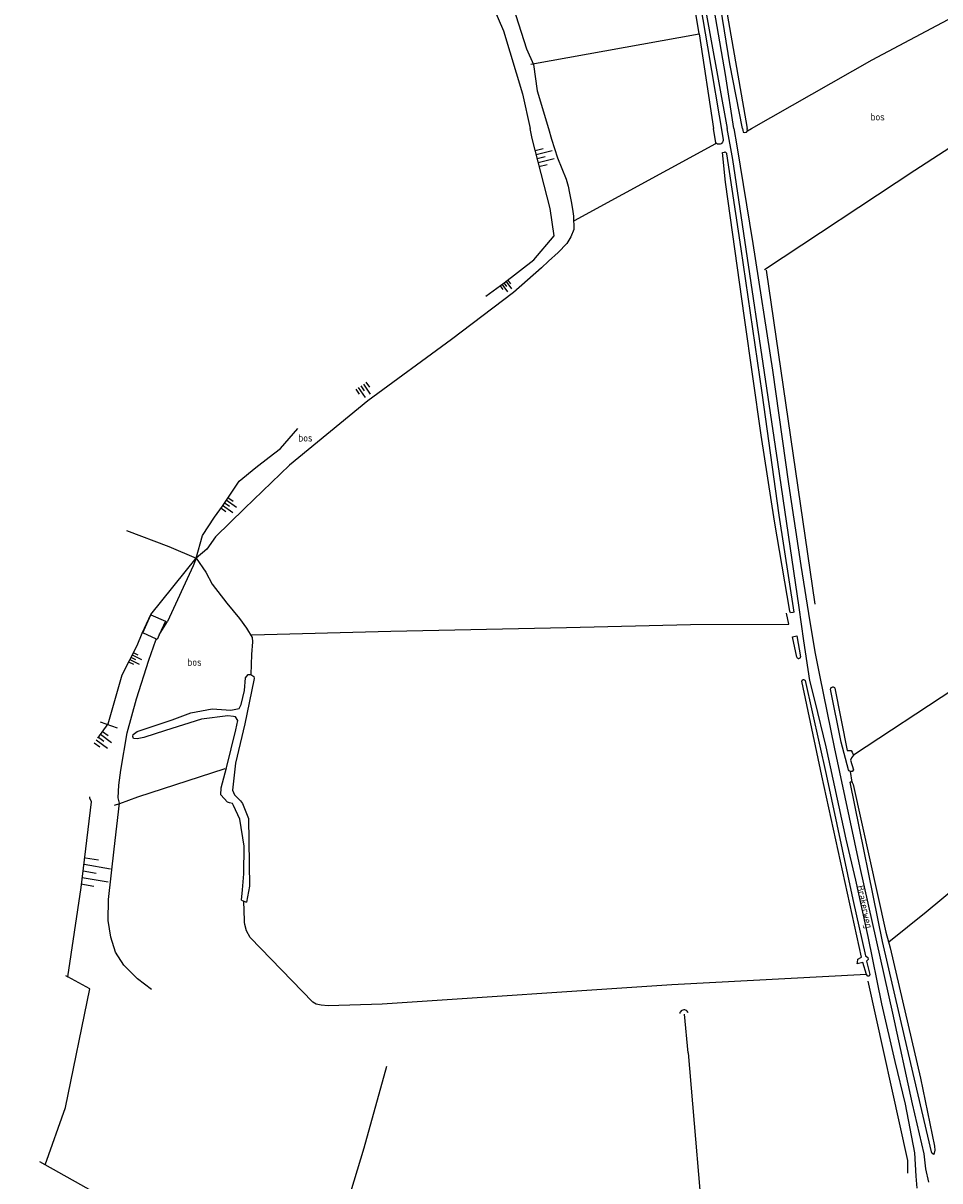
# Model space of a CAD drawing. Header units: metres. Extents: x 226218 to 240385, y 439369 to 449677.
# Tile 344 of 353: x 238265 to 238575, y 448645 to 449036. Entities that reach past the tile are written whole.
import ezdxf

# ---------------------------------------------------------------- set-up
doc = ezdxf.new("R2010")
doc.units = ezdxf.units.M
doc.header["$MEASUREMENT"] = 0
for name, color, linetype in [('CULTUURAANDUIDING', 253, 'Continuous'), ('DAKRAND-BYG', 4, 'Continuous'), ('INSTEEKSLOOT', 153, 'Continuous'), ('KANTVERH', 253, 'Continuous'), ('MIDSLTGREPPEL', 253, 'Continuous'), ('OVLIJNOBJ', 253, 'Continuous'), ('RASTER', 253, 'Continuous'), ('STRAATNAAM', 253, 'Continuous'), ('TALUD', 253, 'Continuous')]:
    doc.layers.add(name, color=color, linetype=linetype)
doc.styles.get("Standard").update_dxf_attribs({"font": 'iso.shx'})

# ---------------------------------------------------------------- blocks, each defined once
blk = doc.blocks.new('TA', base_point=(75009.5, 300012))
for p, q in [((75009.5, 300012.5), (75010, 300012.5)), ((75009.5, 300012.25), (75010.5, 300012.25)), ((75009.5, 300012), (75010, 300012)), ((75009.5, 300011.75), (75010.5, 300011.75)), ((75009.5, 300011.5), (75010, 300011.5))]:
    blk.add_line(p, q)

msp = doc.modelspace()

# ---------------------------------------------------------------- linework, layer by layer
at = {"layer": 'DAKRAND-BYG'}
msp.add_line((238310.08, 448827.53), (238305.4, 448829.63), dxfattribs=at)
for points in [[(238305.4, 448829.63), (238308.18, 448835.81), (238313.04, 448833.62), (238310.95, 448828.96)], [(238310.95, 448828.96), (238310.27, 448827.44), (238310.08, 448827.53)]]:
    msp.add_lwpolyline(points, dxfattribs=at)
at = {"layer": 'INSTEEKSLOOT'}
for p, q in [((238338.81, 448739.42), (238339.61, 448739.09)), ((238339.61, 448739.09), (238340.41, 448738.77))]:
    msp.add_line(p, q, dxfattribs=at)
for points in [[(238507.98, 449000), (238503.76, 449021.86), (238493.33, 449086.09), (238487.39, 449126.13), (238484.98, 449141.34), (238486.66, 449141.54), (238491.76, 449105.45), (238500.45, 449052.26), (238509.59, 449000)], [(238486.66, 449083.8), (238496.21, 449027.62), (238501.47, 448996.3)], [(238507.98, 449000), (238508.09, 448999.42), (238508.25, 448998.84), (238508.83, 448998.69), (238509.39, 448998.81), (238509.73, 448999.21), (238509.59, 449000)], [(238501.47, 448996.3), (238501.47, 448995.97), (238501.4, 448995.65), (238501.26, 448995.36), (238501.05, 448995.1), (238500.79, 448994.9), (238500.49, 448994.76), (238500.17, 448994.7), (238499.84, 448994.71), (238499.52, 448994.79), (238499.23, 448994.95), (238498.99, 448995.17)], [(238525.41, 448836.61), (238524.97, 448836.5), (238524.2, 448836.46), (238523.98, 448836.96), (238518.85, 448867.41), (238514.37, 448896.5), (238508.69, 448936.05), (238502.33, 448981.85), (238501.25, 448991.89), (238501.93, 448992.08), (238502.2, 448992.1), (238502.57, 448991.67), (238502.62, 448991.49), (238507.49, 448959.39), (238514.57, 448910.72), (238520.32, 448869.48), (238525.41, 448836.61)], [(238526.4, 448821.45), (238524.96, 448828.35), (238526.38, 448828.63), (238527.62, 448821.61)], [(238526.4, 448821.45), (238526.51, 448821.27), (238526.67, 448821.13), (238526.87, 448821.05), (238527.08, 448821.05), (238527.28, 448821.11), (238527.45, 448821.23), (238527.57, 448821.41), (238527.62, 448821.61)], [(238339.8, 448810.17), (238340.07, 448814.54), (238340.99, 448815.6), (238341.97, 448815.62), (238342.89, 448814.92), (238343.02, 448814.25), (238342.96, 448813.72), (238339.89, 448798.95), (238336.71, 448785.66), (238335.72, 448776.58), (238336.45, 448775), (238337.48, 448773.86), (238338.41, 448772.96), (238339.12, 448772.01), (238341.11, 448766.94), (238341.43, 448744.08), (238340.41, 448738.77)], [(238528.1, 448813.32), (238528.12, 448813.51), (238528.21, 448813.67), (238528.35, 448813.8), (238528.52, 448813.88), (238528.71, 448813.89), (238528.89, 448813.83), (238529.04, 448813.71), (238529.14, 448813.55)], [(238546.97, 448719.43), (238548.27, 448720.09), (238534.78, 448781.34), (238528.1, 448813.32)], [(238529.14, 448813.55), (238536.32, 448781.88), (238545.3, 448739.61), (238549.56, 448720.55), (238550.31, 448720.02), (238550.42, 448719.32), (238549.93, 448718.81), (238551.05, 448714.26), (238550.77, 448713.67), (238550.4, 448713.72), (238549.93, 448714.25)], [(238338.81, 448739.42), (238339.11, 448742.87), (238339.53, 448748.25), (238339.68, 448757.58), (238338.15, 448766.76), (238336.11, 448771.37), (238335.73, 448771.99), (238334.73, 448772.29), (238334.09, 448772.45), (238331.8, 448775.01), (238331.95, 448777.31), (238333.69, 448784.1), (238336.84, 448796.92), (238337.5, 448800.02), (238336.74, 448801.33), (238336.07, 448801.46), (238334.13, 448801.68), (238325.27, 448800.57), (238313.05, 448796.67), (238305.72, 448794.36), (238303.56, 448793.83), (238302.29, 448794), (238302.05, 448794.62), (238302.22, 448795.32), (238303.53, 448796.39), (238315.38, 448800.25), (238321.66, 448802.63), (238328.86, 448804.02), (238335.17, 448803.58), (238337.94, 448804.09), (238338.67, 448805.44), (238339.8, 448810.17)], [(238537.78, 448810.69), (238537.81, 448810.91), (238537.91, 448811.11), (238538.07, 448811.27), (238538.26, 448811.38), (238538.48, 448811.43), (238538.7, 448811.41), (238538.91, 448811.32), (238539.08, 448811.18), (238539.2, 448810.99)], [(238544.51, 448782.87), (238544.07, 448783.13), (238543.84, 448783.46), (238541.38, 448792.75), (238537.78, 448810.69)], [(238539.2, 448810.99), (238543.38, 448789.89), (238544.14, 448789.94), (238544.75, 448789.99)], [(238544.75, 448789.99), (238545.04, 448789.33), (238545.47, 448788.35)], [(238545.47, 448788.35), (238544.8, 448787.5), (238544.52, 448786.71), (238545.49, 448783.36), (238545.05, 448782.9), (238544.51, 448782.87)], [(238573.03, 448654.97), (238572.61, 448653.48), (238572.14, 448653.85), (238571.91, 448654.39), (238562.85, 448692.87), (238555.29, 448725.4), (238544.34, 448779.24), (238544.68, 448779.47), (238545.04, 448779.2)], [(238545.04, 448779.2), (238545.11, 448779.14), (238545.36, 448778.47), (238556.42, 448728.63), (238557.9, 448723.28), (238568.18, 448679.22), (238572.88, 448656.3), (238573.03, 448654.97)], [(238546.8, 448717.84), (238546.85, 448718.36), (238546.97, 448719.43)], [(238549.93, 448714.25), (238548.67, 448718.35), (238546.8, 448717.84)], [(238489.67, 448701.29), (238489.54, 448701.59), (238489.35, 448701.86), (238489.1, 448702.08), (238488.81, 448702.24), (238488.49, 448702.33), (238488.17, 448702.34), (238487.84, 448702.29), (238487.54, 448702.16), (238487.27, 448701.97), (238487.05, 448701.72), (238486.89, 448701.43), (238486.8, 448701.11)]]:
    msp.add_lwpolyline(points, dxfattribs=at)
at = {"layer": 'KANTVERH'}
for points in [[(238455.9, 449301.11), (238460.59, 449274.45), (238467.47, 449230.74), (238474.05, 449181.68), (238485.86, 449101.76), (238494.42, 449046.46), (238502.88, 449000)], [(238505.13, 449000), (238502.23, 449018.27), (238493.34, 449069.56), (238485.85, 449119.91), (238480.93, 449153.96), (238472.89, 449212.24), (238464.42, 449266.25), (238461.29, 449294.23), (238461.67, 449296.54), (238462.58, 449296.49), (238463.67, 449296.05), (238473.75, 449288.16), (238505.95, 449263.45), (238546.71, 449232.57), (238588.36, 449200.78), (238604.45, 449188.38), (238610.11, 449184.19), (238713.4, 449105.12), (238733.39, 449090.03)], [(238550.42, 448727.07), (238546.29, 448746.12), (238543.08, 448760.03), (238536.23, 448791.22), (238532.56, 448806.44), (238530.78, 448813.63), (238528.76, 448826.93), (238527.18, 448838.27), (238520.01, 448887.31), (238504.78, 448989.57), (238502.88, 449000)], [(238505.13, 449000), (238506.05, 448994.21), (238511.56, 448961.13), (238518.14, 448918.35), (238523.57, 448880.05), (238527.68, 448852.41), (238530.75, 448833.39), (238532.6, 448822.68), (238534.14, 448814.87), (238538.98, 448791.04), (238547.68, 448750.42), (238558.72, 448701.27), (238565.38, 448670.55), (238569.27, 448653.71), (238569.85, 448648.65), (238570.8, 448644.09)], [(238567.06, 448642.09), (238566.7, 448646.21), (238566.29, 448654.03), (238563.05, 448670.51), (238559.54, 448684.86), (238555.1, 448704.33), (238550.42, 448727.07)]]:
    msp.add_lwpolyline(points, dxfattribs=at)
at = {"layer": 'MIDSLTGREPPEL'}
for p, q in [((238509.73, 448999.21), (238511.11, 449000)), ((238489.61, 448687.87), (238488.46, 448700.89))]:
    msp.add_line(p, q, dxfattribs=at)
for points in [[(238511.11, 449000), (238551.77, 449023.24), (238628.41, 449063.94), (238640.37, 449069.3)], [(238557.48, 448725.28), (238570.03, 448735.41), (238603.79, 448763.41), (238632.31, 448787.39), (238648.21, 448788.99), (238688.21, 448793.21)], [(238549.93, 448714.25), (238484.2, 448710.82), (238386.28, 448704.24), (238368.09, 448703.75), (238365.7, 448703.95), (238364, 448704.3), (238362.86, 448704.9), (238341.66, 448726.79), (238340.48, 448729.05), (238339.9, 448731.13), (238339.77, 448731.97), (238339.78, 448732.58), (238339.61, 448739.09)], [(238489.61, 448687.87), (238495.67, 448617.55), (238499.71, 448567.48), (238503.39, 448528.89), (238504.27, 448516.56), (238504.43, 448515.17), (238504.42, 448514.49), (238504.12, 448512.18), (238503.22, 448503.38)]]:
    msp.add_lwpolyline(points, dxfattribs=at)
at = {"layer": 'OVLIJNOBJ'}
for p, q in [((238515.96, 448952.22), (238532.49, 448839.42)), ((238310.95, 448828.96), (238313.73, 448833.54)), ((238579.44, 448810.66), (238545.47, 448788.35)), ((238545.04, 448779.2), (238544.51, 448782.87))]:
    msp.add_line(p, q, dxfattribs=at)
for points in [[(238430.55, 449040.96), (238435.06, 449026.97), (238437.43, 449021.62), (238438.67, 449012.71), (238442.43, 449000)], [(238442.43, 449000), (238443.48, 448996.48), (238445.57, 448990.11), (238448.4, 448982.86), (238449.07, 448980.55), (238449.56, 448978.17), (238450.14, 448975.37), (238450.62, 448972.79), (238450.95, 448970.39), (238451.06, 448965.93), (238450.05, 448963.39), (238448.64, 448961.16), (238445.73, 448958.15), (238442.52, 448955.23), (238440.13, 448952.92), (238430.69, 448944.62), (238409.74, 448928.72), (238381.45, 448908.05), (238354.97, 448886.34), (238339.83, 448871.68), (238330.01, 448862.09), (238327.06, 448857.9), (238323.44, 448854.9), (238326.74, 448850.23), (238328.83, 448846.14), (238333.82, 448839.72), (238338.05, 448834.52), (238340.5, 448831.23), (238342.32, 448828.13), (238342.51, 448826.7), (238342.18, 448822.41), (238341.97, 448815.62)], [(238515.44, 448952.44), (238566.25, 448985.99), (238588, 449000)], [(238290.26, 448794.08), (238293.67, 448798.95), (238298.46, 448815.45), (238303.48, 448825.4), (238305.23, 448829.62), (238308.11, 448835.85), (238323.44, 448854.9), (238325.63, 448862.57), (238329.61, 448868.78), (238332.34, 448872.44), (238338.01, 448880.95), (238343.6, 448885.57), (238348.15, 448888.99), (238351.95, 448891.89), (238357.83, 448898.66)], [(238308.31, 448709.2), (238303.59, 448712.84), (238299.06, 448717.4), (238296.23, 448721.84), (238294.58, 448726.86), (238293.77, 448732.48), (238293.82, 448739.57), (238295.74, 448756.64), (238297.51, 448772.21), (238297.15, 448773.92), (238297.36, 448778.26), (238297.97, 448783.26), (238300.12, 448795.88), (238303.32, 448807.35), (238307.43, 448820.43), (238309.87, 448827.18), (238310.08, 448827.53)], [(238288.05, 448772.58), (238287.58, 448773.84), (238287.54, 448774.26)], [(238550.37, 448712.08), (238563.81, 448651.51), (238563.72, 448647.17)]]:
    msp.add_lwpolyline(points, dxfattribs=at)
at = {"layer": 'RASTER'}
for p, q in [((238493.41, 449031.97), (238498.25, 449000)), ((238498.99, 448995.17), (238498.25, 449000)), ((238291.03, 448799.66), (238296.79, 448797.59))]:
    msp.add_line(p, q, dxfattribs=at)
for points in [[(238296.93, 449108.76), (238330.49, 449096.34), (238411.96, 449066.21), (238416.81, 449057.25), (238420.79, 449048.27), (238427.32, 449033.04), (238433.66, 449011.77), (238436.26, 449000)], [(238436.47, 449021.73), (238493.41, 449031.97), (238484.91, 449083.58)], [(238421.28, 448943.41), (238427.49, 448947.87), (238437.49, 448955.62), (238444.39, 448963.82), (238443.01, 448972.98), (238437.01, 448996.61), (238436.26, 449000)], [(238451.26, 448968.98), (238499.01, 448995.01), (238498.99, 448995.17)], [(238299.89, 448864.25), (238314.24, 448858.81), (238323.44, 448854.9), (238322.46, 448852.34), (238313.73, 448833.54)], [(238342.29, 448829.06), (238389.19, 448830.22), (238448.54, 448831.47), (238490.42, 448832.52), (238523.63, 448832.64), (238522.87, 448836.33)], [(238295.86, 448771.43), (238297.7, 448772.06), (238303.77, 448774.33), (238333.2, 448783.91)], [(238279.27, 448713.99), (238280.13, 448713.51), (238284.55, 448743.72), (238288.05, 448772.58)], [(238272.44, 448649.97), (238279.31, 448669.36), (238287.53, 448709.42), (238280.13, 448713.51)], [(238363.25, 448599.11), (238372.03, 448628.59), (238380.26, 448655.69), (238387.86, 448683.31)], [(238265, 448610.03), (238265.66, 448609.66), (238327.24, 448574.07), (238329.79, 448572.65), (238342.6, 448565.44), (238346.42, 448564), (238346.49, 448565.16), (238363.25, 448599.11), (238272.44, 448649.97), (238270.62, 448650.98)]]:
    msp.add_lwpolyline(points, dxfattribs=at)

# ---------------------------------------------------------------- block references
at = {"layer": 'TALUD'}
for p, xscale, yscale, rotation in [((238438.6, 448989.94), 5.58, 5.58, 13.8221), ((238427.37, 448947.93), 3.21, 3.21, 306.7271), ((238379.08, 448913.14), 4.14, 4.14, 304.6461), ((238332.96, 448873.68), 4.27, 4.27, 325.131), ((238301.4, 448821.44), 3.53, 3.53, 334.6022), ((238290.4, 448794.48), 4.7, 4.7, 323.6931), ((238285.26, 448749.3), 8.97, 8.97, 350.3235)]:
    msp.add_blockref('TA', p, dxfattribs=dict(at, xscale=xscale, yscale=yscale, rotation=rotation))

# ---------------------------------------------------------------- texts
at = {"layer": 'CULTUURAANDUIDING'}
for p in [(238551.27, 449002.73), (238357.96, 448894.29), (238320.49, 448818.57)]:
    msp.add_text('bos', height=2.5, dxfattribs=at).set_placement(p)
at = {"layer": 'STRAATNAAM'}
msp.add_text('Brakerweg', height=2.5, rotation=282.0067, dxfattribs=at).set_placement((238546.58, 448744.1))

doc.saveas('drawing.dxf')
